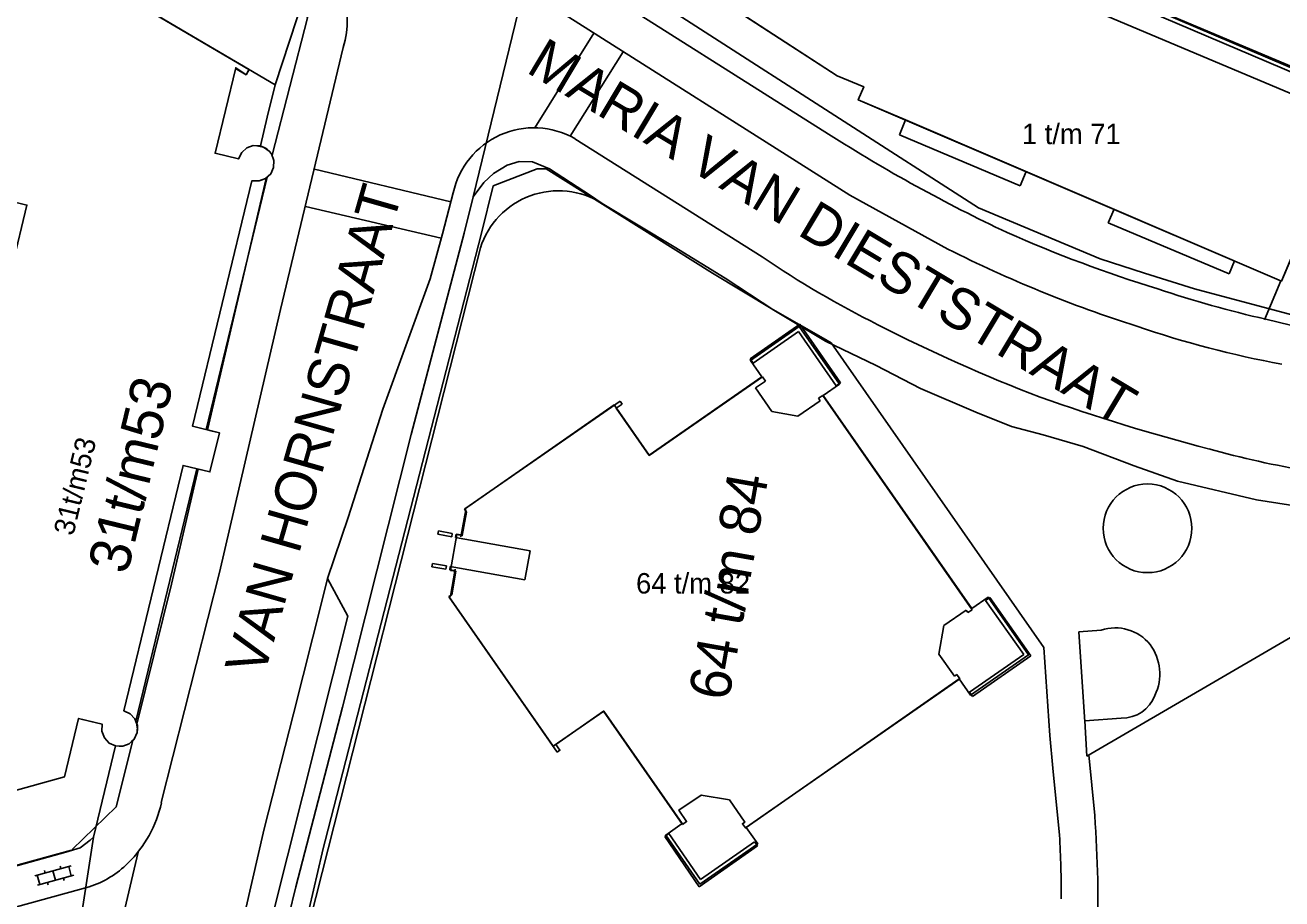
# Model space of a CAD drawing. Extents: x 148816 to 151297, y 399515 to 402500.
# Drawn here: x 149901.3 to 149978.1, y 400247.2 to 400300.6 of the extents above; entities that cross this region are included whole.
import ezdxf

# ---------------------------------------------------------------- set-up
doc = ezdxf.new("R2010")
doc.units = 0
for name, color, linetype in [('B01 Hoofdgebouw  [T] Norm', 7, 'Continuous'), ('B01 Hoofdgebouw secundair [T] Gem', 7, 'Continuous'), ('B01 hoofgebouw', 7, 'Continuous'), ('G01 perceelsgrens', 7, 'Continuous'), ('S02 Open verharding  Norm', 7, 'Continuous'), ('T01 Muur  [T] Gem', 7, 'Continuous'), ('V00 Kant verharding algemeen  [T] Norm', 7, 'Continuous'), ('V00 Kant verharding algemeen secundair  [T] Gem', 7, 'Continuous'), ('Z02 huisnummer', 7, 'Continuous'), ('Z02 Huisnummer  [Tekst] Norm', 7, 'Continuous'), ('Z06 straatnaam', 7, 'Continuous')]:
    doc.layers.add(name, color=color, linetype=linetype)

msp = doc.modelspace()

# ---------------------------------------------------------------- linework, layer by layer
at = {"layer": 'B01 Hoofdgebouw  [T] Norm'}
for p, q in [((149982.294, 400294.843), (149956.356, 400305.8)), ((149941.403, 400303.657), (149950.926, 400297.471)), ((149950.926, 400297.471), (149952.552, 400296.799)), ((149952.552, 400296.799), (149952.216, 400295.99)), ((149952.216, 400295.99), (149955.112, 400294.773)), ((149955.112, 400294.773), (149978.093, 400284.919)), ((149978.093, 400284.919), (149982.294, 400294.843)), ((149939.447, 400274.261), (149946.363, 400279.074)), ((149945.937, 400278.391), (149946.544, 400278.813)), ((149946.363, 400279.074), (149946.544, 400278.813)), ((149946.937, 400276.953), (149945.937, 400278.391)), ((149928.18, 400270.998), (149937.666, 400277.579)), ((149937.428, 400277.159), (149937.785, 400277.409)), ((149937.666, 400277.579), (149937.785, 400277.409)), ((149949.89, 400277.6), (149948.534, 400276.658)), ((149950.043, 400277.933), (149949.783, 400277.757)), ((149949.89, 400277.6), (149949.783, 400277.757)), ((149950.043, 400277.933), (149959.174, 400264.837)), ((149937.428, 400277.159), (149939.447, 400274.261)), ((149948.534, 400276.658), (149946.937, 400276.953)), ((149928.163, 400271.004), (149928.228, 400270.942)), ((149927.641, 400269.459), (149927.601, 400269.252)), ((149927.949, 400269.403), (149927.641, 400269.459)), ((149927.286, 400265.658), (149927.204, 400265.601)), ((149927.204, 400265.601), (149933.808, 400256.137)), ((149958.817, 400264.808), (149957.453, 400263.869)), ((149958.817, 400264.808), (149958.92, 400264.66)), ((149958.92, 400264.66), (149959.174, 400264.837)), ((149957.453, 400263.869), (149957.152, 400262.121)), ((149957.152, 400262.121), (149958.095, 400260.767)), ((149958.095, 400260.767), (149958.243, 400260.87)), ((149958.243, 400260.87), (149958.42, 400260.616)), ((149936.657, 400258.64), (149933.739, 400256.606))]:
    msp.add_line(p, q, dxfattribs=at)
for points in [[(149906.085, 400303.099), (149914.976, 400297.862), (149914.805, 400297.528), (149914.166, 400297.964), (149912.904, 400292.735), (149914.347, 400292.387), (149914.533, 400292.78), (149914.856, 400293.071), (149915.227, 400293.207), (149915.454, 400293.198), (149915.87, 400293.102), (149916.207, 400292.854), (149916.355, 400292.694), (149916.5, 400292.301), (149916.481, 400291.854), (149916.312, 400291.487), (149915.991, 400291.187), (149915.794, 400291.113), (149915.598, 400291.039), (149915.157, 400291.054), (149911.534, 400276.052), (149913.168, 400275.657), (149912.589, 400273.259), (149910.955, 400273.654), (149907.333, 400258.649), (149907.72, 400258.471), (149908.011, 400258.159), (149908.11, 400257.894), (149908.154, 400257.545), (149908.148, 400257.333), (149907.962, 400256.929), (149907.807, 400256.786), (149907.652, 400256.643), (149907.259, 400256.495), (149907.038, 400256.503), (149906.828, 400256.508), (149906.43, 400256.689), (149906.14, 400257.002), (149905.989, 400257.41), (149906.006, 400257.837), (149904.562, 400258.188), (149903.7, 400254.619), (149900.249, 400253.674)], [(149899.632, 400282.231), (149901.404, 400289.569), (149900.238, 400289.852)], [(149928.228, 400270.942), (149927.93, 400269.297)], [(149927.564, 400267.223), (149927.25, 400267.281), (149927.28, 400267.483)], [(149927.286, 400265.658), (149927.584, 400267.317)], [(149941.482, 400251.718), (149941.727, 400251.884), (149941.252, 400252.589), (149942.62, 400253.511), (149944.347, 400253.214), (149945.29, 400251.86), (149945.142, 400251.757), (149945.322, 400251.5), (149958.42, 400260.616)], [(149941.482, 400251.718), (149936.657, 400258.64)], [(149933.821, 400256.128), (149933.988, 400256.248), (149933.739, 400256.606)]]:
    msp.add_lwpolyline(points, dxfattribs=at)
at = {"layer": 'B01 Hoofdgebouw secundair [T] Gem'}
for p, q in [((149954.935, 400308.059), (149980.25, 400297.376)), ((149955.112, 400294.773), (149954.729, 400293.854)), ((149954.729, 400293.854), (149962.109, 400290.741)), ((149962.483, 400291.613), (149962.109, 400290.741)), ((149967.855, 400289.309), (149967.496, 400288.473)), ((149967.496, 400288.473), (149974.88, 400285.355)), ((149975.221, 400286.15), (149974.88, 400285.355))]:
    msp.add_line(p, q, dxfattribs=at)
at = {"layer": 'B01 hoofgebouw'}
for points in [[(149950.908, 400322.74), (149958.574, 400321.006), (149957.385, 400315.749), (149956.731, 400315.897), (149954.964, 400308.084), (149984.001, 400295.695), (149988.879, 400294.851), (149988.483, 400305.343), (149987.813, 400305.318), (149987.61, 400310.694), (149995.454, 400310.994)], [(149941.402, 400303.656), (149950.926, 400297.471), (149952.552, 400296.799), (149952.216, 400295.99), (149978.093, 400284.919), (149980.873, 400291.575), (149982.003, 400291.094), (149981.641, 400290.244), (149983.477, 400289.466), (149982.864, 400287.919), (149987.336, 400287.093), (149987.321, 400288.773), (149989.109, 400288.847), (149989.157, 400287.618), (149989.052, 400287.614), (149989.25, 400282.574), (150000, 400282.989)], [(149906.085, 400303.099), (149914.993, 400297.847)], [(149914.166, 400297.964), (149912.904, 400292.735)], [(149914.153, 400297.912), (149914.805, 400297.528)], [(149914.805, 400297.528), (149914.993, 400297.847)], [(149912.904, 400292.735), (149914.347, 400292.387)], [(149915.157, 400291.054), (149915.598, 400291.039), (149915.991, 400291.187), (149916.312, 400291.487), (149916.481, 400291.854), (149916.5, 400292.301), (149916.355, 400292.694), (149916.059, 400293.014), (149915.682, 400293.19), (149915.227, 400293.207), (149914.856, 400293.071), (149914.533, 400292.78), (149914.347, 400292.387)], [(149915.157, 400291.054), (149911.534, 400276.052)], [(149901.404, 400289.569), (149899.632, 400282.231)], [(149900.238, 400289.852), (149901.404, 400289.569)], [(149937.298, 400277.352), (149939.445, 400274.272), (149946.321, 400279.068), (149945.624, 400280.071), (149948.614, 400282.154), (149951.077, 400278.624), (149950.075, 400277.927), (149959.154, 400264.91), (149960.156, 400265.607), (149962.618, 400262.077), (149959.087, 400259.613), (149958.389, 400260.615), (149945.371, 400251.535), (149946.071, 400250.535), (149942.54, 400248.072), (149940.455, 400251.062), (149941.454, 400251.76), (149936.658, 400258.637), (149933.579, 400256.489), (149927.2, 400265.635)], [(149927.2, 400265.635), (149927.372, 400265.754), (149927.627, 400267.185), (149927.303, 400267.243), (149927.692, 400269.428), (149928.017, 400269.37), (149928.272, 400270.801), (149928.152, 400270.973), (149937.298, 400277.352)], [(149911.534, 400276.052), (149913.168, 400275.657)], [(149913.168, 400275.657), (149912.589, 400273.259)], [(149910.955, 400273.654), (149907.333, 400258.649)], [(149910.955, 400273.654), (149912.589, 400273.259)], [(149904.562, 400258.188), (149903.7, 400254.619)], [(149905.306, 400258.008), (149904.562, 400258.188)], [(149905.306, 400258.008), (149906.006, 400257.837)], [(149906.006, 400257.837), (149905.989, 400257.41), (149906.14, 400257.002), (149906.43, 400256.689), (149906.828, 400256.508), (149907.259, 400256.495), (149907.652, 400256.643), (149907.962, 400256.929), (149908.148, 400257.333), (149908.161, 400257.757), (149908.011, 400258.159), (149907.72, 400258.471), (149907.333, 400258.649)], [(149903.7, 400254.619), (149900.249, 400253.674)]]:
    msp.add_lwpolyline(points, dxfattribs=at)
at = {"layer": 'G01 perceelsgrens'}
for points in [[(149922.692, 400315.565), (149916.572, 400296.915)], [(149928.683, 400290.07), (149932.713, 400306.679)], [(149934.072, 400305.805), (149959.561, 400289.406), (149966.996, 400286.277)], [(149916.572, 400296.915), (149905.108, 400303.675)], [(149916.097, 400294.949), (149916.572, 400296.915)], [(149915.673, 400293.192), (149916.097, 400294.949)], [(149916.084, 400291.274), (149916.312, 400291.487), (149916.481, 400291.854), (149916.5, 400292.301), (149916.355, 400292.694), (149916.059, 400293.014), (149915.673, 400293.192)], [(149935.848, 400290.151), (149933.344, 400291.78), (149932.317, 400292.219), (149931.499, 400292.226), (149930.759, 400292.01), (149929.929, 400291.506), (149929.342, 400290.947), (149928.683, 400290.07)], [(149916.084, 400291.274), (149912.36, 400275.853)], [(149928.683, 400290.07), (149928.133, 400287.86), (149924.892, 400275.537), (149920.7, 400258.889), (149917.834, 400247.891), (149916.98, 400244.39)], [(149935.848, 400290.151), (149936.562, 400289.666)], [(149936.562, 400289.666), (149940.973, 400287.016), (149944.075, 400285.104), (149947.062, 400283.141), (149950.218, 400281.243), (149953.316, 400279.768), (149956.018, 400278.357), (149959.406, 400276.919), (149961.588, 400276.038), (149963.519, 400275.521), (149965.97, 400274.809), (149969.085, 400273.638), (149971.74, 400272.7), (149976.55, 400271.554), (149979.814, 400271.042), (149982.799, 400270.543), (149986.955, 400270.469), (149990.152, 400270.229), (149994.207, 400270.384), (149998.269, 400270.46), (150000, 400270.58)], [(149929.124, 400286.945), (149917.218, 400239.933), (149906.317, 400183.184), (149904.793, 400174.189), (149903.698, 400165.135), (149903.033, 400156.039), (149902.799, 400146.923), (149903.023, 400135.058)], [(149966.996, 400286.277), (149969.716, 400285.401), (149972.778, 400284.447), (149975.746, 400283.644), (149978.889, 400282.825), (149981.72, 400282.438), (149984.916, 400281.967), (149988.029, 400281.695), (149991.017, 400281.887), (149994.22, 400281.902), (149997.21, 400281.991), (150000, 400282.168)], [(149912.756, 400275.757), (149913.168, 400275.657), (149912.589, 400273.259), (149912.16, 400273.362)], [(149912.36, 400275.853), (149912.756, 400275.757)], [(149911.781, 400273.454), (149908.058, 400258.032)], [(149912.16, 400273.362), (149911.781, 400273.454)], [(149906.817, 400256.511), (149907.259, 400256.495), (149907.652, 400256.643), (149907.962, 400256.929), (149908.148, 400257.333), (149908.161, 400257.757), (149908.058, 400258.032)], [(149905.472, 400250.942), (149906.817, 400256.511)], [(149905.472, 400250.942), (149905.264, 400250.76), (149904.667, 400250.287), (149903.79, 400250.01)], [(149903.825, 400240.198), (149905.472, 400250.942)], [(149903.79, 400250.01), (149870.908, 400240.896)]]:
    msp.add_lwpolyline(points, dxfattribs=at)
msp.add_arc((149933.892, 400285.439), 5, 57.7216, 162.46588, dxfattribs=at)
at = {"layer": 'S02 Open verharding  Norm'}
for p, q in [((149901.887, 400248.571), (149904.104, 400249.183)), ((149902.473, 400248.889), (149902.513, 400248.744)), ((149902.995, 400248.877), (149903.155, 400248.299)), ((149903.437, 400249.155), (149903.477, 400249.01)), ((149904.119, 400248.565), (149903.959, 400249.143)), ((149902.191, 400248.033), (149902.031, 400248.611)), ((149902.046, 400247.993), (149904.263, 400248.605)), ((149902.673, 400248.166), (149902.713, 400248.021)), ((149903.637, 400248.432), (149903.677, 400248.287))]:
    msp.add_line(p, q, dxfattribs=at)
at = {"layer": 'T01 Muur  [T] Gem'}
for p, q in [((149945.617, 400280.173), (149948.642, 400282.281)), ((149945.799, 400279.91), (149948.562, 400281.835)), ((149950.876, 400278.514), (149948.562, 400281.835)), ((149951.139, 400278.697), (149948.642, 400282.281)), ((149945.617, 400280.173), (149945.799, 400279.91)), ((149950.876, 400278.514), (149951.139, 400278.697)), ((149926.557, 400269.651), (149926.525, 400269.452)), ((149926.561, 400269.65), (149927.407, 400269.494)), ((149926.525, 400269.452), (149927.371, 400269.296)), ((149927.407, 400269.494), (149927.371, 400269.296)), ((149932.167, 400268.425), (149927.601, 400269.252)), ((149932.167, 400268.425), (149931.847, 400266.663)), ((149926.164, 400267.458), (149926.196, 400267.656)), ((149927.014, 400267.314), (149926.164, 400267.458)), ((149927.047, 400267.511), (149926.197, 400267.655)), ((149927.047, 400267.511), (149927.014, 400267.314)), ((149931.847, 400266.663), (149927.28, 400267.483)), ((149960.003, 400265.408), (149960.259, 400265.587)), ((149960.003, 400265.408), (149962.329, 400262.097)), ((149960.259, 400265.587), (149962.767, 400262.017)), ((149959.015, 400259.797), (149962.329, 400262.097)), ((149959.197, 400259.54), (149962.767, 400262.017)), ((149959.015, 400259.797), (149959.197, 400259.54)), ((149940.387, 400250.971), (149940.65, 400251.153)), ((149945.879, 400250.659), (149946.062, 400250.397))]:
    msp.add_line(p, q, dxfattribs=at)
for points in [[(149940.65, 400251.153), (149942.58, 400248.355)], [(149940.387, 400250.971), (149942.499, 400247.909)], [(149942.499, 400247.909), (149946.062, 400250.397)], [(149942.58, 400248.355), (149945.879, 400250.659)]]:
    msp.add_lwpolyline(points, dxfattribs=at)
at = {"layer": 'V00 Kant verharding algemeen  [T] Norm'}
for p, q in [((149920.744, 400299.206), (149916.902, 400283.18)), ((149932.594, 400291.787), (149929.902, 400290.75)), ((149933.152, 400291.782), (149932.594, 400291.787)), ((149929.902, 400290.75), (149929.186, 400287.844)), ((149957.7, 400286.88), (149951.701, 400290.171)), ((149929.186, 400287.844), (149919.454, 400250)), ((149926.044, 400285.063), (149923.153, 400277.085)), ((149946.989, 400283.195), (149943.305, 400285.406)), ((149916.902, 400283.18), (149913.172, 400267.101)), ((149946.989, 400283.195), (149950.082, 400281.43)), ((149923.153, 400277.085), (149921.05, 400270.469)), ((149921.05, 400270.469), (149919.785, 400266.737)), ((149966.18, 400255.882), (149986.146, 400267.513)), ((149913.172, 400267.101), (149909.615, 400253.048)), ((149967.071, 400263.591), (149965.705, 400263.484)), ((149968.295, 400258.211), (149966.069, 400258.037)), ((149966.069, 400258.037), (149966.18, 400255.882)), ((149919.45, 400249.984), (149915.478, 400232.762)), ((149919.454, 400250), (149919.45, 400249.984))]:
    msp.add_line(p, q, dxfattribs=at)
for points in [[(149952.532, 400381.344), (149939.389, 400327.974), (149933.984, 400306.362), (149934.275, 400304.52), (149935.05, 400303.619), (149950.395, 400293.91)], [(149960.619, 400316.873), (149958.884, 400311.486), (149956.957, 400306.953), (149982.773, 400295.965), (149986.647, 400305.305), (149987.815, 400305.363)], [(149909.152, 400308.307), (149917.612, 400302.954), (149918.552, 400301.017), (149916.386, 400292.61)], [(149951.701, 400290.171), (149933.298, 400301.818)], [(149946.337, 400286.395), (149934.897, 400293.625)], [(149943.305, 400285.406), (149933.152, 400291.782)], [(149916.022, 400291.199), (149912.434, 400275.834)], [(149926.044, 400285.063), (149926.802, 400287.819), (149927.463, 400290.307)], [(149978.056, 400284.935), (149977.055, 400282.549)], [(149964.514, 400251.052), (149964.102, 400255.149), (149963.922, 400257.142), (149963.552, 400262.522), (149950.557, 400281.151), (149950.082, 400281.43)], [(149908.118, 400257.833), (149910.244, 400266.408), (149911.873, 400273.432)], [(149919.785, 400266.737), (149921.022, 400264.443), (149916.423, 400246.131), (149914.39, 400244.892)], [(149914.39, 400244.892), (149915.916, 400251.453), (149917.694, 400258.48), (149919.473, 400265.506), (149919.785, 400266.737)], [(149965.705, 400263.484), (149966.068, 400257.994)], [(149904.161, 400250.174), (149906.866, 400252.783), (149907.873, 400256.847)], [(149966.308, 400255.957), (149966.672, 400252.249)], [(149904.121, 400250.144), (149896.402, 400248.028)], [(149858.411, 400235.024), (149905.21, 400247.898)]]:
    msp.add_lwpolyline(points, dxfattribs=at)
msp.add_circle((149969.898, 400269.811), 2.71, dxfattribs=at)
for centre, radius, start, end in [((149915.432, 400300.825), 5.553, 343.04391, 56.10198), ((149932.396, 400289.245), 5.046, 60.37608, 167.84632), ((150002.56, 400375.603), 96.927, 237.43989, 244.82022), ((149995.559, 400365.454), 84.788, 246.18374, 252.83372), ((149992.386, 400355.371), 76.773, 243.14126, 252.45351), ((149982.592, 400340.21), 64.888, 236.03168, 243.27947), ((149992.56, 400350.182), 69.331, 251.47632, 257.14062), ((149988.824, 400328.439), 47.317, 255.69147, 270.72883), ((149999.159, 400371.589), 100.368, 242.88668, 249.09522), ((149989.177, 400340.02), 61.189, 250.98413, 259.57962), ((150003.283, 400389.725), 118.811, 250.35798, 255.55006), ((149988.248, 400326.359), 53.712, 254.21443, 260.92946), ((149967.922, 400260.965), 2.761, 39.39965, 107.95022), ((149967.556, 400260.903), 3.088, 335.00806, 35.98008), ((149968.323, 400260.392), 2.181, 269.25731, 338.64753), ((149902.545, 400254.551), 7.238, 314.0697, 347.93724), ((149887.565, 400246.628), 79.306, 352.77066, 4.06439), ((149915.504, 400247.834), 49.116, 359.21893, 3.75719), ((149903.42, 400253.478), 5.86, 287.78998, 315.21969)]:
    msp.add_arc(centre, radius, start, end, dxfattribs=at)
at = {"layer": 'V00 Kant verharding algemeen secundair  [T] Gem'}
for points in [[(149932.442, 400294.29), (149936.061, 400300.07)], [(149937.849, 400298.938), (149934.605, 400293.781)], [(149927.322, 400289.775), (149918.984, 400291.77)], [(149918.432, 400289.49), (149926.727, 400287.548)], [(149905.381, 400237.986), (149908.196, 400250.021)]]:
    msp.add_lwpolyline(points, dxfattribs=at)

# ---------------------------------------------------------------- texts
at = {"layer": 'Z02 huisnummer'}
for s, rotation, p in [('31t/m53', 76.40844, (149907.534, 400266.939)), ('64 t/m 84', 79.92567, (149944.292, 400259.202))]:
    msp.add_text(s, height=2.5, rotation=rotation, dxfattribs=at).set_placement(p)
at = {"layer": 'Z02 Huisnummer  [Tekst] Norm'}
for s, p in [('1 t/m 71', (149962.221, 400293.292)), ('64 t/m 82', (149938.636, 400265.826))]:
    msp.add_text(s, height=1.25, dxfattribs=at).set_placement(p)
msp.add_text('31t/m53', height=1.25, rotation=76.40844, dxfattribs=at).set_placement((149904.237, 400269.311))
msp.add_text('31t/m53', height=1.25, rotation=76.40844, dxfattribs=at).set_placement((149904.237, 400269.311))
at = {"layer": 'Z06 straatnaam'}
for s, rotation, p in [('MARIA VAN DIESTSTRAAT', 329.07554, (149931.846, 400297.726)), ('VAN HORNSTRAAT', 74.03098, (149915.88, 400260.686))]:
    msp.add_text(s, height=2.5, rotation=rotation, dxfattribs=at).set_placement(p)

doc.saveas('drawing.dxf')
